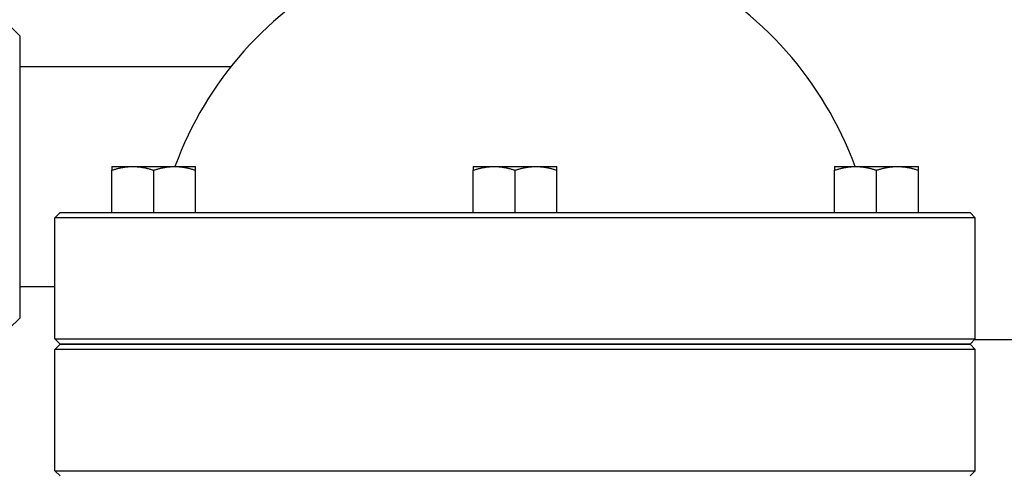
# Model space of a CAD drawing. Header units: inches. Extents: x 24 to 1128, y -69 to 748.
# Tile 558 of 656: x 994.46 to 1000.34, y 302.77 to 305.49. Entities that reach past the tile are written whole.
import ezdxf

# ---------------------------------------------------------------- set-up
doc = ezdxf.new("R2010")
doc.units = ezdxf.units.IN
doc.header["$LTSCALE"] = 32
doc.header["$MEASUREMENT"] = 0
doc.layers.add('Visible (ANSI)', color=7, linetype='Continuous', lineweight=30)

msp = doc.modelspace()

# ---------------------------------------------------------------- linework, layer by layer
at = {"layer": 'Visible (ANSI)'}
for p, q in [((994.45953, 305.38992), (994.39703, 305.45242)), ((994.45953, 305.38992), (994.45953, 303.70242)), ((995.72061, 305.20367), (994.45953, 305.20367)), ((995.01008, 304.60857), (995.13508, 304.60857)), ((995.01008, 304.33357), (995.01008, 304.58624)), ((995.13508, 304.60857), (995.38508, 304.60857)), ((995.26008, 304.33357), (995.26008, 304.58624)), ((995.38508, 304.60857), (995.51008, 304.60857)), ((995.51008, 304.33357), (995.51008, 304.58624)), ((997.16953, 304.60857), (997.29453, 304.60857)), ((997.16953, 304.33357), (997.16953, 304.58624)), ((997.29453, 304.60857), (997.54453, 304.60857)), ((997.41953, 304.33357), (997.41953, 304.58624)), ((997.54453, 304.60857), (997.66953, 304.60857)), ((997.66953, 304.33357), (997.66953, 304.58624)), ((999.32898, 304.60857), (999.45398, 304.60857)), ((999.32898, 304.33357), (999.32898, 304.58624)), ((999.45398, 304.60857), (999.70398, 304.60857)), ((999.57898, 304.33357), (999.57898, 304.58624)), ((999.70398, 304.60857), (999.82898, 304.60857)), ((999.82898, 304.33357), (999.82898, 304.58624)), ((994.70078, 304.33357), (994.66953, 304.30232)), ((994.73275, 304.30232), (994.66953, 304.30232)), ((994.66953, 303.57742), (994.66953, 304.30232)), ((994.70078, 304.33357), (994.76387, 304.33357)), ((996.28216, 304.30232), (994.73275, 304.30232)), ((994.76387, 304.33357), (996.28533, 304.33357)), ((998.55691, 304.30232), (996.28216, 304.30232)), ((996.28533, 304.33357), (998.55374, 304.33357)), ((998.55374, 304.33357), (1000.0752, 304.33357)), ((1000.10631, 304.30232), (998.55691, 304.30232)), ((1000.0752, 304.33357), (1000.13828, 304.33357)), ((1000.16953, 304.30232), (1000.10631, 304.30232)), ((1000.13828, 304.33357), (1000.16953, 304.30232)), ((1000.16953, 303.57742), (1000.16953, 304.30232)), ((994.66953, 303.88867), (994.45953, 303.88867)), ((994.45953, 303.70242), (994.39703, 303.63992)), ((994.66953, 303.57742), (994.73275, 303.57742)), ((994.70078, 303.54617), (994.66953, 303.57742)), ((994.73275, 303.57742), (996.28216, 303.57742)), ((996.28216, 303.57742), (998.55691, 303.57742)), ((998.55691, 303.57742), (1000.10631, 303.57742)), ((1000.10631, 303.57742), (1000.16953, 303.57742)), ((1000.13828, 303.54617), (1000.16953, 303.57742)), ((1000.51578, 303.57242), (1000.16453, 303.57242)), ((994.70078, 303.54617), (994.66953, 303.51492)), ((994.73275, 303.51492), (994.66953, 303.51492)), ((994.66953, 302.79002), (994.66953, 303.51492)), ((994.70078, 303.54617), (994.76387, 303.54617)), ((994.76387, 303.54617), (994.70078, 303.54617)), ((996.28216, 303.51492), (994.73275, 303.51492)), ((994.76387, 303.54617), (996.28533, 303.54617)), ((996.28533, 303.54617), (994.76387, 303.54617)), ((998.55691, 303.51492), (996.28216, 303.51492)), ((996.28533, 303.54617), (998.55374, 303.54617)), ((998.55374, 303.54617), (996.28533, 303.54617)), ((998.55374, 303.54617), (1000.0752, 303.54617)), ((1000.0752, 303.54617), (998.55374, 303.54617)), ((1000.10631, 303.51492), (998.55691, 303.51492)), ((1000.0752, 303.54617), (1000.13828, 303.54617)), ((1000.13828, 303.54617), (1000.0752, 303.54617)), ((1000.16953, 303.51492), (1000.10631, 303.51492)), ((1000.13828, 303.54617), (1000.16953, 303.51492)), ((1000.16953, 302.79002), (1000.16953, 303.51492)), ((994.66953, 302.79002), (994.73275, 302.79002)), ((994.70078, 302.75877), (994.66953, 302.79002)), ((994.73275, 302.79002), (996.28216, 302.79002)), ((996.28216, 302.79002), (998.55691, 302.79002)), ((998.55691, 302.79002), (1000.10631, 302.79002)), ((1000.10631, 302.79002), (1000.16953, 302.79002)), ((1000.13828, 302.75877), (1000.16953, 302.79002))]:
    msp.add_line(p, q, dxfattribs=at)
for start, end in [(117.035692, 159.807105), (20.192895, 62.964308)]:
    msp.add_arc((997.41953, 303.86113), 2.16535, start, end, dxfattribs=at)
for points, weights in [([(995.01008, 304.60857), (995.01008, 304.60857), (995.01008, 304.58624)], [1, 1.04314139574, 1.01001874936]), ([(995.01008, 304.58624), (995.07707, 304.60857), (995.13508, 304.60857)], [1.01001874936, 1.04314139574, 1]), ([(995.13508, 304.60857), (995.1931, 304.60857), (995.26008, 304.58624)], [1, 1.04314139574, 1.01001874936]), ([(995.26008, 304.58624), (995.32707, 304.60857), (995.38508, 304.60857)], [1.01001874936, 1.04314139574, 1]), ([(995.38508, 304.60857), (995.4431, 304.60857), (995.51008, 304.58624)], [1, 1.04314139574, 1.01001874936]), ([(995.51008, 304.58624), (995.51008, 304.60857), (995.51008, 304.60857)], [1.01001874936, 1.04314139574, 1]), ([(997.16953, 304.60857), (997.16953, 304.60857), (997.16953, 304.58624)], [1, 1.04314139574, 1.01001874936]), ([(997.16953, 304.58624), (997.23652, 304.60857), (997.29453, 304.60857)], [1.01001874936, 1.04314139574, 1]), ([(997.29453, 304.60857), (997.35255, 304.60857), (997.41953, 304.58624)], [1, 1.04314139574, 1.01001874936]), ([(997.41953, 304.58624), (997.48652, 304.60857), (997.54453, 304.60857)], [1.01001874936, 1.04314139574, 1]), ([(997.54453, 304.60857), (997.60255, 304.60857), (997.66953, 304.58624)], [1, 1.04314139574, 1.01001874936]), ([(997.66953, 304.58624), (997.66953, 304.60857), (997.66953, 304.60857)], [1.01001874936, 1.04314139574, 1]), ([(999.32898, 304.60857), (999.32898, 304.60857), (999.32898, 304.58624)], [1, 1.04314139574, 1.01001874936]), ([(999.32898, 304.58624), (999.39597, 304.60857), (999.45398, 304.60857)], [1.01001874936, 1.04314139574, 1]), ([(999.45398, 304.60857), (999.51199, 304.60857), (999.57898, 304.58624)], [1, 1.04314139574, 1.01001874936]), ([(999.57898, 304.58624), (999.64597, 304.60857), (999.70398, 304.60857)], [1.01001874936, 1.04314139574, 1]), ([(999.70398, 304.60857), (999.76199, 304.60857), (999.82898, 304.58624)], [1, 1.04314139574, 1.01001874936]), ([(999.82898, 304.58624), (999.82898, 304.60857), (999.82898, 304.60857)], [1.01001874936, 1.04314139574, 1])]:
    msp.add_rational_spline(points, weights, degree=2, dxfattribs=at)

doc.saveas('drawing.dxf')
